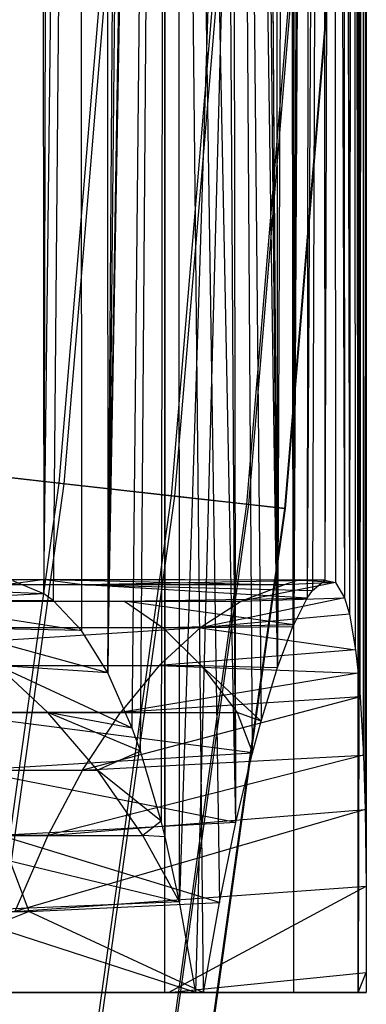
# Model space of a CAD drawing. Extents: x 0.1 to 12.1, y -6 to 6.
# Tile 310 of 334: x 11.892 to 12.06, y -0.906 to -0.429. Entities that reach past the tile are written whole.
import ezdxf

# ---------------------------------------------------------------- set-up
doc = ezdxf.new("R2010")
doc.units = 0
doc.header["$LTSCALE"] = 2.54
doc.layers.get('0').update_dxf_attribs({"linetype": 'CONTINUOUS'})

# ---------------------------------------------------------------- blocks, each defined once
blk = doc.blocks.new('DROPS_COLOR_B-11195_STL')
at = {"color": 0}
for p, q in [((11.96247, 0.89999, 58.02084), (11.98887, -0.8563, 57.86453)), ((11.99686, -0.81756, 57.81157), (11.96247, 0.89999, 58.02084)), ((11.99686, -0.81756, 57.81157), (11.96247, 0.89999, 58.02084)), ((11.96247, -0.90001, 58.02084), (11.96247, 0.89999, 58.02084)), ((11.96247, -0.90001, 58.02084), (11.96247, 0.89999, 58.02084)), ((11.9811, -0.90001, 57.91323), (11.96247, 0.89999, 58.02084)), ((11.9811, -0.90001, 57.91323), (11.96247, 0.89999, 58.02084)), ((11.96247, 0.89999, 58.02084), (11.98887, -0.8563, 57.86453)), ((12.02483, 0.89999, 56.29469), (11.96954, -0.856, 55.90544)), ((12.02483, 0.89999, 56.29469), (11.96954, -0.856, 55.90544)), ((11.97736, -0.90001, 55.95098), (12.02483, 0.89999, 56.29469)), ((11.97736, -0.90001, 55.95098), (12.02483, 0.89999, 56.29469)), ((12.02483, -0.90001, 56.29469), (12.02483, 0.89999, 56.29469)), ((12.02483, -0.90001, 56.29469), (12.02483, 0.89999, 56.29469)), ((12.05609, -0.90001, 56.72679), (12.05995, 0.89999, 56.92)), ((12.05609, -0.90001, 56.72679), (12.05995, 0.89999, 56.92)), ((12.05609, -0.90001, 56.72679), (12.05609, 0.89999, 56.72679)), ((12.05609, -0.90001, 56.72679), (12.05609, 0.89999, 56.72679)), ((11.99686, -0.81756, 57.81157), (11.98631, 0.87, 57.8809)), ((11.99686, -0.81756, 57.81157), (11.98631, 0.87, 57.8809)), ((11.96954, -0.856, 55.90544), (11.96901, 0.85339, 55.90245)), ((11.96954, -0.856, 55.90544), (11.96901, 0.85339, 55.90245)), ((12.05995, 0.85644, 56.96722), (12.05609, -0.90001, 56.72679)), ((12.05995, 0.85644, 56.96722), (12.05609, -0.90001, 56.72679)), ((12.05995, 0.85644, 56.96722), (12.05991, -0.84846, 56.97703)), ((12.05995, 0.85644, 56.96722), (12.05991, -0.84846, 56.97703)), ((12.05995, 0.85644, 56.96722), (12.05998, -0.89024, 56.92977)), ((12.05995, 0.85644, 56.96722), (12.05998, -0.89024, 56.92977)), ((12.01697, -0.7426, 57.66068), (11.99407, 0.83042, 57.83041)), ((11.99407, 0.83042, 57.83041), (12.00902, -0.76856, 57.7239)), ((12.01697, -0.7426, 57.66068), (11.99407, 0.83042, 57.83041)), ((11.99686, -0.81756, 57.81157), (11.99407, 0.83042, 57.83041)), ((11.99686, -0.81756, 57.81157), (11.99407, 0.83042, 57.83041)), ((12.00491, -0.78384, 57.75458), (11.99407, 0.83042, 57.83041)), ((12.00491, -0.78384, 57.75458), (11.99407, 0.83042, 57.83041)), ((11.99407, 0.83042, 57.83041), (12.00902, -0.76856, 57.7239)), ((11.93482, -0.74526, 55.72419), (11.96254, 0.82452, 55.86633)), ((11.93482, -0.74526, 55.72419), (11.96254, 0.82452, 55.86633)), ((11.94657, -0.77192, 55.78223), (11.96254, 0.82452, 55.86633)), ((11.94657, -0.77192, 55.78223), (11.96254, 0.82452, 55.86633)), ((11.95059, -0.78314, 55.80281), (11.96254, 0.82452, 55.86633)), ((11.95059, -0.78314, 55.80281), (11.96254, 0.82452, 55.86633)), ((11.96254, 0.82452, 55.86633), (11.96064, -0.81703, 55.85598)), ((11.96254, 0.82452, 55.86633), (11.96064, -0.81703, 55.85598)), ((11.96253, -0.8245, 55.86628), (11.96254, 0.82452, 55.86633)), ((11.96253, -0.8245, 55.86628), (11.96254, 0.82452, 55.86633)), ((11.93482, -0.74526, 55.72419), (11.96012, 0.81504, 55.85319)), ((11.93482, -0.74526, 55.72419), (11.96012, 0.81504, 55.85319)), ((12.05953, 0.81788, 57.01864), (12.0594, -0.81133, 57.02856)), ((12.05953, 0.81788, 57.01864), (12.0594, -0.81133, 57.02856)), ((12.05953, 0.81788, 57.01864), (12.05991, -0.84846, 56.97703)), ((12.05953, 0.81788, 57.01864), (12.05991, -0.84846, 56.97703)), ((12.00198, 0.79553, 57.77581), (12.01697, -0.7426, 57.66068)), ((12.00198, 0.79553, 57.77581), (12.01697, -0.7426, 57.66068)), ((12.0586, -0.78501, 57.07279), (12.05858, 0.78431, 57.07405)), ((12.0586, -0.78501, 57.07279), (12.05858, 0.78431, 57.07405)), ((11.95005, 0.78155, 55.80002), (11.93482, -0.74526, 55.72419)), ((11.95005, 0.78155, 55.80002), (11.93482, -0.74526, 55.72419)), ((12.00638, 0.77824, 57.74379), (12.01697, -0.7426, 57.66068)), ((12.00638, 0.77824, 57.74379), (12.01697, -0.7426, 57.66068)), ((12.01697, -0.7426, 57.66068), (12.00747, 0.77415, 57.7356)), ((12.01697, -0.7426, 57.66068), (12.00747, 0.77415, 57.7356)), ((11.93482, -0.74526, 55.72419), (11.94559, 0.76934, 55.77727)), ((11.93482, -0.74526, 55.72419), (11.94559, 0.76934, 55.77727)), ((12.0561, -0.74538, 57.15975), (12.05798, 0.77141, 57.09915)), ((12.0561, -0.74538, 57.15975), (12.05798, 0.77141, 57.09915)), ((12.05706, -0.75675, 57.13129), (12.05798, 0.77141, 57.09915)), ((12.05706, -0.75675, 57.13129), (12.05798, 0.77141, 57.09915)), ((12.05798, 0.77141, 57.09915), (12.0586, -0.78501, 57.07279)), ((12.05798, 0.77141, 57.09915), (12.0586, -0.78501, 57.07279)), ((12.01532, 0.74758, 57.67428), (12.01697, -0.7426, 57.66068)), ((12.01532, 0.74758, 57.67428), (12.01697, -0.7426, 57.66068)), ((12.0561, -0.74538, 57.15975), (12.05606, 0.745, 57.16074)), ((12.0561, -0.74538, 57.15975), (12.05606, 0.745, 57.16074)), ((11.93389, 0.74346, 55.7197), (11.93482, -0.74526, 55.72419)), ((11.93389, 0.74346, 55.7197), (11.93482, -0.74526, 55.72419)), ((12.02281, 0.7267, 57.61036), (12.01697, -0.7426, 57.66068)), ((12.02281, 0.7267, 57.61036), (12.01697, -0.7426, 57.66068)), ((12.02281, 0.7267, 57.61036), (12.02447, -0.72275, 57.5954)), ((12.02281, 0.7267, 57.61036), (12.02447, -0.72275, 57.5954)), ((12.05341, 0.72462, 57.22459), (12.05182, -0.71686, 57.25659)), ((12.05341, 0.72462, 57.22459), (12.05182, -0.71686, 57.25659)), ((12.05482, -0.73401, 57.19261), (12.05341, 0.72462, 57.22459)), ((12.05482, -0.73401, 57.19261), (12.05341, 0.72462, 57.22459)), ((12.0561, -0.74538, 57.15975), (12.05341, 0.72462, 57.22459)), ((12.0561, -0.74538, 57.15975), (12.05341, 0.72462, 57.22459)), ((11.90375, -0.70694, 55.58305), (11.92111, 0.72343, 55.65991)), ((11.90375, -0.70694, 55.58305), (11.92111, 0.72343, 55.65991)), ((11.92111, 0.72343, 55.65991), (11.90833, -0.71024, 55.60286)), ((11.92111, 0.72343, 55.65991), (11.90833, -0.71024, 55.60286)), ((11.92111, 0.72343, 55.65991), (11.92208, -0.7247, 55.66432)), ((11.92111, 0.72343, 55.65991), (11.92208, -0.7247, 55.66432)), ((12.02481, 0.72194, 57.59225), (12.02447, -0.72275, 57.5954)), ((12.02481, 0.72194, 57.59225), (12.02447, -0.72275, 57.5954)), ((12.02481, 0.72194, 57.59225), (12.02482, -0.72193, 57.59214)), ((12.02481, 0.72194, 57.59225), (12.02482, -0.72193, 57.59214)), ((12.02986, 0.71162, 57.544), (12.02482, -0.72193, 57.59214)), ((12.02986, 0.71162, 57.544), (12.02482, -0.72193, 57.59214)), ((12.04995, 0.71026, 57.2905), (12.05182, -0.71686, 57.25659)), ((12.04995, 0.71026, 57.2905), (12.05182, -0.71686, 57.25659)), ((11.90275, 0.70629, 55.57875), (11.90375, -0.70694, 55.58305)), ((11.90275, 0.70629, 55.57875), (11.90375, -0.70694, 55.58305)), ((11.90723, 0.70937, 55.59808), (11.90375, -0.70694, 55.58305)), ((11.90723, 0.70937, 55.59808), (11.90375, -0.70694, 55.58305)), ((12.03273, 0.70699, 57.51483), (12.02482, -0.72193, 57.59214)), ((12.03273, 0.70699, 57.51483), (12.02482, -0.72193, 57.59214)), ((12.03273, 0.70699, 57.51483), (12.03142, -0.709, 57.52834)), ((12.03273, 0.70699, 57.51483), (12.03142, -0.709, 57.52834)), ((12.04883, 0.70732, 57.30938), (12.05182, -0.71686, 57.25659)), ((12.04883, 0.70732, 57.30938), (12.05182, -0.71686, 57.25659)), ((12.04883, 0.70732, 57.30938), (12.04946, -0.70891, 57.29893)), ((12.04883, 0.70732, 57.30938), (12.04946, -0.70891, 57.29893)), ((12.03887, 0.70074, 57.44654), (12.03142, -0.709, 57.52834)), ((12.03887, 0.70074, 57.44654), (12.03142, -0.709, 57.52834)), ((12.03887, 0.70074, 57.44654), (12.03389, -0.70541, 57.5025)), ((12.03887, 0.70074, 57.44654), (12.03389, -0.70541, 57.5025)), ((12.03887, 0.70074, 57.44654), (12.0399, -0.70031, 57.43413)), ((12.03887, 0.70074, 57.44654), (12.0399, -0.70031, 57.43413)), ((12.04424, 0.70083, 57.37797), (12.0399, -0.70031, 57.43413)), ((12.04424, 0.70083, 57.37797), (12.0399, -0.70031, 57.43413)), ((12.04424, 0.70083, 57.37797), (12.04946, -0.70891, 57.29893)), ((12.04424, 0.70083, 57.37797), (12.04946, -0.70891, 57.29893)), ((12.04424, 0.70083, 57.37797), (12.04508, -0.7015, 57.36622)), ((12.04424, 0.70083, 57.37797), (12.04508, -0.7015, 57.36622)), ((11.76667, -0.70001, 57.51403), (11.90447, -0.70001, 57.46561)), ((11.76667, -0.70001, 57.51403), (11.90447, -0.70001, 57.46561)), ((11.90447, -0.70001, 57.46561), (11.8852, -0.70263, 57.41304)), ((11.90447, -0.70001, 57.46561), (11.8852, -0.70263, 57.41304)), ((12.0399, -0.70031, 57.43413), (11.90447, -0.70001, 57.46561)), ((11.90447, -0.70001, 57.46561), (12.02745, -0.7001, 57.40737)), ((11.90447, -0.70001, 57.46561), (11.92374, -0.70263, 57.51818)), ((11.90447, -0.70001, 57.46561), (11.92374, -0.70263, 57.51818)), ((12.0399, -0.70031, 57.43413), (11.90447, -0.70001, 57.46561)), ((11.90447, -0.70001, 57.46561), (12.02745, -0.7001, 57.40737)), ((11.90447, -0.70001, 57.46561), (12.02018, -0.70263, 57.3614)), ((11.90447, -0.70001, 57.46561), (12.02018, -0.70263, 57.3614)), ((12.0399, -0.70031, 57.43413), (11.92374, -0.70263, 57.51818)), ((12.0399, -0.70031, 57.43413), (11.92374, -0.70263, 57.51818)), ((12.02745, -0.7001, 57.40737), (12.02018, -0.70263, 57.3614)), ((12.02745, -0.7001, 57.40737), (12.02018, -0.70263, 57.3614)), ((12.0399, -0.70031, 57.43413), (12.02745, -0.7001, 57.40737)), ((12.02745, -0.7001, 57.40737), (12.04508, -0.7015, 57.36622)), ((12.0399, -0.70031, 57.43413), (12.02745, -0.7001, 57.40737)), ((12.02745, -0.7001, 57.40737), (12.04508, -0.7015, 57.36622)), ((12.03389, -0.70541, 57.5025), (12.0399, -0.70031, 57.43413)), ((12.03389, -0.70541, 57.5025), (12.0399, -0.70031, 57.43413)), ((12.0399, -0.70031, 57.43413), (12.04508, -0.7015, 57.36622)), ((12.0399, -0.70031, 57.43413), (12.04508, -0.7015, 57.36622)), ((11.92374, -0.70263, 57.51818), (11.78449, -0.70263, 57.5671)), ((11.92374, -0.70263, 57.51818), (11.78449, -0.70263, 57.5671)), ((11.90375, -0.70694, 55.58305), (11.80205, -0.70263, 55.6009)), ((11.90375, -0.70694, 55.58305), (11.80205, -0.70263, 55.6009)), ((12.02018, -0.70263, 57.3614), (11.8852, -0.70263, 57.41304)), ((12.02018, -0.70263, 57.3614), (11.8852, -0.70263, 57.41304)), ((11.90375, -0.70694, 55.58305), (11.88877, -0.70072, 55.52024)), ((11.90375, -0.70694, 55.58305), (11.88877, -0.70072, 55.52024)), ((11.92374, -0.70263, 57.51818), (12.03389, -0.70541, 57.5025)), ((12.03142, -0.709, 57.52834), (11.92374, -0.70263, 57.51818)), ((11.92374, -0.70263, 57.51818), (12.03389, -0.70541, 57.5025)), ((12.03142, -0.709, 57.52834), (11.92374, -0.70263, 57.51818)), ((12.04508, -0.7015, 57.36622), (11.99956, -0.7105, 57.30961)), ((12.04508, -0.7015, 57.36622), (11.99956, -0.7105, 57.30961)), ((12.02018, -0.70263, 57.3614), (11.99956, -0.7105, 57.30961)), ((12.02018, -0.70263, 57.3614), (11.99956, -0.7105, 57.30961)), ((12.04508, -0.7015, 57.36622), (12.02018, -0.70263, 57.3614)), ((12.04508, -0.7015, 57.36622), (12.02018, -0.70263, 57.3614)), ((12.03142, -0.709, 57.52834), (12.03389, -0.70541, 57.5025)), ((12.03142, -0.709, 57.52834), (12.03389, -0.70541, 57.5025)), ((12.04508, -0.7015, 57.36622), (12.04946, -0.70891, 57.29893)), ((12.04508, -0.7015, 57.36622), (12.04946, -0.70891, 57.29893)), ((11.90375, -0.70694, 55.58305), (11.82904, -0.7105, 55.64967)), ((11.90375, -0.70694, 55.58305), (11.82904, -0.7105, 55.64967)), ((11.90833, -0.71024, 55.60286), (11.90375, -0.70694, 55.58305)), ((11.90833, -0.71024, 55.60286), (11.90375, -0.70694, 55.58305)), ((11.94293, -0.7105, 57.57051), (12.03142, -0.709, 57.52834)), ((11.94293, -0.7105, 57.57051), (12.03142, -0.709, 57.52834)), ((12.04946, -0.70891, 57.29893), (11.97948, -0.72343, 57.25918)), ((12.04946, -0.70891, 57.29893), (11.97948, -0.72343, 57.25918)), ((11.99956, -0.7105, 57.30961), (12.04946, -0.70891, 57.29893)), ((11.99956, -0.7105, 57.30961), (12.04946, -0.70891, 57.29893)), ((12.02482, -0.72193, 57.59214), (12.03142, -0.709, 57.52834)), ((12.02482, -0.72193, 57.59214), (12.03142, -0.709, 57.52834)), ((12.04946, -0.70891, 57.29893), (12.05182, -0.71686, 57.25659)), ((12.04946, -0.70891, 57.29893), (12.05182, -0.71686, 57.25659)), ((11.80222, -0.7105, 57.61995), (11.94293, -0.7105, 57.57051)), ((11.80222, -0.7105, 57.61995), (11.94293, -0.7105, 57.57051)), ((11.90833, -0.71024, 55.60286), (11.82904, -0.7105, 55.64967)), ((11.90833, -0.71024, 55.60286), (11.82904, -0.7105, 55.64967)), ((11.82904, -0.7105, 55.64967), (11.92208, -0.7247, 55.66432)), ((11.82904, -0.7105, 55.64967), (11.92208, -0.7247, 55.66432)), ((11.86602, -0.7105, 57.36071), (11.99956, -0.7105, 57.30961)), ((11.86602, -0.7105, 57.36071), (11.99956, -0.7105, 57.30961)), ((11.92208, -0.7247, 55.66432), (11.90833, -0.71024, 55.60286)), ((11.92208, -0.7247, 55.66432), (11.90833, -0.71024, 55.60286)), ((12.02482, -0.72193, 57.59214), (11.94293, -0.7105, 57.57051)), ((11.94293, -0.7105, 57.57051), (11.96161, -0.72343, 57.62148)), ((11.94293, -0.7105, 57.57051), (11.96161, -0.72343, 57.62148)), ((12.02482, -0.72193, 57.59214), (11.94293, -0.7105, 57.57051)), ((11.99956, -0.7105, 57.30961), (11.97948, -0.72343, 57.25918)), ((11.99956, -0.7105, 57.30961), (11.97948, -0.72343, 57.25918)), ((12.05182, -0.71686, 57.25659), (11.97948, -0.72343, 57.25918)), ((12.05182, -0.71686, 57.25659), (11.97948, -0.72343, 57.25918)), ((12.05182, -0.71686, 57.25659), (12.05482, -0.73401, 57.19261)), ((12.05182, -0.71686, 57.25659), (12.05482, -0.73401, 57.19261)), ((11.97948, -0.72343, 57.25918), (11.69681, -0.74162, 57.30588)), ((11.97948, -0.72343, 57.25918), (11.69681, -0.74162, 57.30588)), ((11.96161, -0.72343, 57.62148), (11.8195, -0.72343, 57.67141)), ((11.96161, -0.72343, 57.62148), (11.8195, -0.72343, 57.67141)), ((11.97948, -0.72343, 57.25918), (11.84733, -0.72343, 57.30974)), ((11.97948, -0.72343, 57.25918), (11.84733, -0.72343, 57.30974)), ((11.92208, -0.7247, 55.66432), (11.85533, -0.72343, 55.69717)), ((11.92208, -0.7247, 55.66432), (11.85533, -0.72343, 55.69717)), ((11.93482, -0.74526, 55.72419), (11.85533, -0.72343, 55.69717)), ((11.93482, -0.74526, 55.72419), (11.85533, -0.72343, 55.69717)), ((11.97948, -0.72343, 57.25918), (11.95967, -0.74162, 57.20944)), ((11.97948, -0.72343, 57.25918), (11.95967, -0.74162, 57.20944)), ((12.02482, -0.72193, 57.59214), (11.96161, -0.72343, 57.62148)), ((12.02482, -0.72193, 57.59214), (11.96161, -0.72343, 57.62148)), ((11.96161, -0.72343, 57.62148), (12.02447, -0.72275, 57.5954)), ((11.96161, -0.72343, 57.62148), (12.02447, -0.72275, 57.5954)), ((11.98004, -0.74162, 57.67175), (11.96161, -0.72343, 57.62148)), ((11.98004, -0.74162, 57.67175), (11.96161, -0.72343, 57.62148)), ((11.97948, -0.72343, 57.25918), (12.05482, -0.73401, 57.19261)), ((11.97948, -0.72343, 57.25918), (12.05482, -0.73401, 57.19261)), ((12.01697, -0.7426, 57.66068), (12.02447, -0.72275, 57.5954)), ((12.01697, -0.7426, 57.66068), (12.02447, -0.72275, 57.5954)), ((12.02447, -0.72275, 57.5954), (12.02482, -0.72193, 57.59214)), ((12.02447, -0.72275, 57.5954), (12.02482, -0.72193, 57.59214)), ((11.93482, -0.74526, 55.72419), (11.92208, -0.7247, 55.66432)), ((11.93482, -0.74526, 55.72419), (11.92208, -0.7247, 55.66432)), ((12.05482, -0.73401, 57.19261), (11.95967, -0.74162, 57.20944)), ((12.05482, -0.73401, 57.19261), (11.95967, -0.74162, 57.20944)), ((12.05482, -0.73401, 57.19261), (12.0561, -0.74538, 57.15975)), ((12.05482, -0.73401, 57.19261), (12.0561, -0.74538, 57.15975)), ((11.69681, -0.74162, 57.30588), (11.95967, -0.74162, 57.20944)), ((11.69681, -0.74162, 57.30588), (11.95967, -0.74162, 57.20944)), ((11.83653, -0.74162, 57.72217), (11.98004, -0.74162, 57.67175)), ((11.83653, -0.74162, 57.72217), (11.98004, -0.74162, 57.67175)), ((11.93482, -0.74526, 55.72419), (11.88125, -0.74162, 55.74401)), ((11.93482, -0.74526, 55.72419), (11.88125, -0.74162, 55.74401)), ((11.94657, -0.77192, 55.78223), (11.88125, -0.74162, 55.74401)), ((11.94657, -0.77192, 55.78223), (11.88125, -0.74162, 55.74401)), ((11.9058, -0.76432, 55.78838), (11.88125, -0.74162, 55.74401)), ((11.9058, -0.76432, 55.78838), (11.88125, -0.74162, 55.74401)), ((11.95967, -0.74162, 57.20944), (11.94091, -0.76432, 57.16233)), ((11.95967, -0.74162, 57.20944), (11.94091, -0.76432, 57.16233)), ((11.95967, -0.74162, 57.20944), (12.0561, -0.74538, 57.15975)), ((11.95967, -0.74162, 57.20944), (12.0561, -0.74538, 57.15975)), ((11.98004, -0.74162, 57.67175), (12.01697, -0.7426, 57.66068)), ((12.00902, -0.76856, 57.7239), (11.98004, -0.74162, 57.67175)), ((11.98004, -0.74162, 57.67175), (12.01697, -0.7426, 57.66068)), ((11.98004, -0.74162, 57.67175), (11.99749, -0.76432, 57.71935)), ((11.98004, -0.74162, 57.67175), (11.99749, -0.76432, 57.71935)), ((12.00902, -0.76856, 57.7239), (11.98004, -0.74162, 57.67175)), ((12.00902, -0.76856, 57.7239), (12.01697, -0.7426, 57.66068)), ((12.00902, -0.76856, 57.7239), (12.01697, -0.7426, 57.66068)), ((11.94657, -0.77192, 55.78223), (11.93482, -0.74526, 55.72419)), ((11.94657, -0.77192, 55.78223), (11.93482, -0.74526, 55.72419)), ((12.0561, -0.74538, 57.15975), (11.94091, -0.76432, 57.16233)), ((12.0561, -0.74538, 57.15975), (11.94091, -0.76432, 57.16233)), ((12.0561, -0.74538, 57.15975), (12.05706, -0.75675, 57.13129)), ((12.0561, -0.74538, 57.15975), (12.05706, -0.75675, 57.13129)), ((12.05706, -0.75675, 57.13129), (11.92262, -0.79228, 57.11639)), ((12.05706, -0.75675, 57.13129), (11.92262, -0.79228, 57.11639)), ((12.05706, -0.75675, 57.13129), (11.94091, -0.76432, 57.16233)), ((12.05706, -0.75675, 57.13129), (11.94091, -0.76432, 57.16233)), ((12.05706, -0.75675, 57.13129), (12.0586, -0.78501, 57.07279)), ((12.05706, -0.75675, 57.13129), (12.0586, -0.78501, 57.07279)), ((11.94091, -0.76432, 57.16233), (11.68068, -0.76432, 57.25781)), ((11.94091, -0.76432, 57.16233), (11.68068, -0.76432, 57.25781)), ((11.79344, -0.76432, 55.84811), (11.9058, -0.76432, 55.78838)), ((11.79344, -0.76432, 55.84811), (11.9058, -0.76432, 55.78838)), ((11.85267, -0.76432, 57.77024), (11.99749, -0.76432, 57.71935)), ((12.00491, -0.78384, 57.75458), (11.85267, -0.76432, 57.77024)), ((11.85267, -0.76432, 57.77024), (11.99749, -0.76432, 57.71935)), ((12.00491, -0.78384, 57.75458), (11.85267, -0.76432, 57.77024)), ((11.94657, -0.77192, 55.78223), (11.9058, -0.76432, 55.78838)), ((11.94657, -0.77192, 55.78223), (11.9058, -0.76432, 55.78838)), ((11.95059, -0.78314, 55.80281), (11.9058, -0.76432, 55.78838)), ((11.95059, -0.78314, 55.80281), (11.9058, -0.76432, 55.78838)), ((11.92974, -0.79228, 55.83165), (11.9058, -0.76432, 55.78838)), ((11.92974, -0.79228, 55.83165), (11.9058, -0.76432, 55.78838)), ((11.92262, -0.79228, 57.11639), (11.94091, -0.76432, 57.16233)), ((11.92262, -0.79228, 57.11639), (11.94091, -0.76432, 57.16233)), ((11.99749, -0.76432, 57.71935), (12.00491, -0.78384, 57.75458)), ((12.00902, -0.76856, 57.7239), (11.99749, -0.76432, 57.71935)), ((12.00902, -0.76856, 57.7239), (11.99749, -0.76432, 57.71935)), ((11.99749, -0.76432, 57.71935), (12.00491, -0.78384, 57.75458)), ((11.95059, -0.78314, 55.80281), (11.94657, -0.77192, 55.78223)), ((11.95059, -0.78314, 55.80281), (11.94657, -0.77192, 55.78223)), ((12.00491, -0.78384, 57.75458), (12.00902, -0.76856, 57.7239)), ((12.00491, -0.78384, 57.75458), (12.00902, -0.76856, 57.7239)), ((11.8684, -0.79228, 57.81712), (12.00491, -0.78384, 57.75458)), ((11.8684, -0.79228, 57.81712), (12.00491, -0.78384, 57.75458)), ((12.0586, -0.78501, 57.07279), (11.90583, -0.82387, 57.07422)), ((12.0586, -0.78501, 57.07279), (11.90583, -0.82387, 57.07422)), ((11.92262, -0.79228, 57.11639), (12.0586, -0.78501, 57.07279)), ((11.92262, -0.79228, 57.11639), (12.0586, -0.78501, 57.07279)), ((11.95059, -0.78314, 55.80281), (11.92974, -0.79228, 55.83165)), ((11.95059, -0.78314, 55.80281), (11.92974, -0.79228, 55.83165)), ((11.96064, -0.81703, 55.85598), (11.95059, -0.78314, 55.80281)), ((11.96064, -0.81703, 55.85598), (11.95059, -0.78314, 55.80281)), ((11.99686, -0.81756, 57.81157), (12.00491, -0.78384, 57.75458)), ((11.99686, -0.81756, 57.81157), (12.00491, -0.78384, 57.75458)), ((12.0586, -0.78501, 57.07279), (12.0594, -0.81133, 57.02856)), ((12.0586, -0.78501, 57.07279), (12.0594, -0.81133, 57.02856)), ((11.66495, -0.79228, 57.21093), (11.92262, -0.79228, 57.11639)), ((11.66495, -0.79228, 57.21093), (11.92262, -0.79228, 57.11639)), ((11.81591, -0.79228, 55.89216), (11.92974, -0.79228, 55.83165)), ((11.81591, -0.79228, 55.89216), (11.92974, -0.79228, 55.83165)), ((11.99686, -0.81756, 57.81157), (11.8684, -0.79228, 57.81712)), ((11.99686, -0.81756, 57.81157), (11.8684, -0.79228, 57.81712)), ((11.92262, -0.79228, 57.11639), (11.90583, -0.82387, 57.07422)), ((11.92262, -0.79228, 57.11639), (11.90583, -0.82387, 57.07422)), ((11.96064, -0.81703, 55.85598), (11.92974, -0.79228, 55.83165)), ((11.96064, -0.81703, 55.85598), (11.92974, -0.79228, 55.83165)), ((11.95172, -0.82387, 55.87136), (11.92974, -0.79228, 55.83165)), ((11.95172, -0.82387, 55.87136), (11.92974, -0.79228, 55.83165)), ((12.0594, -0.81133, 57.02856), (11.88971, -0.86072, 57.03373)), ((12.0594, -0.81133, 57.02856), (11.88971, -0.86072, 57.03373)), ((11.90583, -0.82387, 57.07422), (12.0594, -0.81133, 57.02856)), ((11.90583, -0.82387, 57.07422), (12.0594, -0.81133, 57.02856)), ((12.0594, -0.81133, 57.02856), (12.05991, -0.84846, 56.97703)), ((12.0594, -0.81133, 57.02856), (12.05991, -0.84846, 56.97703)), ((11.99686, -0.81756, 57.81157), (11.88284, -0.82387, 57.86014)), ((11.99686, -0.81756, 57.81157), (11.88284, -0.82387, 57.86014)), ((11.96064, -0.81703, 55.85598), (11.95172, -0.82387, 55.87136)), ((11.96064, -0.81703, 55.85598), (11.95172, -0.82387, 55.87136)), ((11.96253, -0.8245, 55.86628), (11.96064, -0.81703, 55.85598)), ((11.96253, -0.8245, 55.86628), (11.96064, -0.81703, 55.85598)), ((11.98887, -0.8563, 57.86453), (11.99686, -0.81756, 57.81157)), ((11.98887, -0.8563, 57.86453), (11.99686, -0.81756, 57.81157)), ((11.90583, -0.82387, 57.07422), (11.65051, -0.82387, 57.1679)), ((11.90583, -0.82387, 57.07422), (11.65051, -0.82387, 57.1679)), ((11.83653, -0.82387, 55.93259), (11.96954, -0.856, 55.90544)), ((11.83653, -0.82387, 55.93259), (11.96954, -0.856, 55.90544)), ((11.83653, -0.82387, 55.93259), (11.95172, -0.82387, 55.87136)), ((11.83653, -0.82387, 55.93259), (11.95172, -0.82387, 55.87136)), ((11.98887, -0.8563, 57.86453), (11.88284, -0.82387, 57.86014)), ((11.89671, -0.86072, 57.90147), (11.88284, -0.82387, 57.86014)), ((11.98887, -0.8563, 57.86453), (11.88284, -0.82387, 57.86014)), ((11.89671, -0.86072, 57.90147), (11.88284, -0.82387, 57.86014)), ((11.90583, -0.82387, 57.07422), (11.88971, -0.86072, 57.03373)), ((11.90583, -0.82387, 57.07422), (11.88971, -0.86072, 57.03373)), ((11.96253, -0.8245, 55.86628), (11.95172, -0.82387, 55.87136)), ((11.96954, -0.856, 55.90544), (11.95172, -0.82387, 55.87136)), ((11.96253, -0.8245, 55.86628), (11.95172, -0.82387, 55.87136)), ((11.96954, -0.856, 55.90544), (11.95172, -0.82387, 55.87136)), ((11.96954, -0.856, 55.90544), (11.96253, -0.8245, 55.86628)), ((11.96954, -0.856, 55.90544), (11.96253, -0.8245, 55.86628)), ((11.88971, -0.86072, 57.03373), (12.05991, -0.84846, 56.97703)), ((11.88971, -0.86072, 57.03373), (12.05991, -0.84846, 56.97703)), ((11.96421, -0.90001, 56.96156), (12.05991, -0.84846, 56.97703)), ((11.96421, -0.90001, 56.96156), (12.05991, -0.84846, 56.97703)), ((12.05991, -0.84846, 56.97703), (12.05998, -0.89024, 56.92977)), ((12.05991, -0.84846, 56.97703), (12.05998, -0.89024, 56.92977)), ((11.96954, -0.856, 55.90544), (11.85634, -0.86072, 55.97142)), ((11.96954, -0.856, 55.90544), (11.85634, -0.86072, 55.97142)), ((11.89671, -0.86072, 57.90147), (11.98887, -0.8563, 57.86453)), ((11.89671, -0.86072, 57.90147), (11.98887, -0.8563, 57.86453)), ((11.97736, -0.90001, 55.95098), (11.96954, -0.856, 55.90544)), ((11.97736, -0.90001, 55.95098), (11.96954, -0.856, 55.90544)), ((11.9811, -0.90001, 57.91323), (11.98887, -0.8563, 57.86453)), ((11.9811, -0.90001, 57.91323), (11.98887, -0.8563, 57.86453)), ((11.74715, -0.86072, 57.94943), (11.89671, -0.86072, 57.90147)), ((11.74715, -0.86072, 57.94943), (11.89671, -0.86072, 57.90147)), ((11.89671, -0.86072, 57.90147), (11.79916, -0.90001, 57.97366)), ((11.89671, -0.86072, 57.90147), (11.79916, -0.90001, 57.97366)), ((11.97736, -0.90001, 55.95098), (11.85634, -0.86072, 55.97142)), ((11.97736, -0.90001, 55.95098), (11.85634, -0.86072, 55.97142)), ((11.89671, -0.86072, 57.90147), (11.9811, -0.90001, 57.91323)), ((11.89671, -0.86072, 57.90147), (11.9811, -0.90001, 57.91323)), ((11.96421, -0.90001, 56.96156), (12.05998, -0.89024, 56.92977)), ((11.96421, -0.90001, 56.96156), (12.05998, -0.89024, 56.92977)), ((12.05609, -0.90001, 56.72679), (12.05998, -0.89024, 56.92977)), ((12.05609, -0.90001, 56.72679), (12.05998, -0.89024, 56.92977)), ((12.05998, -0.89024, 56.92977), (12.05995, -0.90001, 56.92)), ((12.05998, -0.89024, 56.92977), (12.05995, -0.90001, 56.92)), ((11.79916, -0.90001, 57.97366), (11.9811, -0.90001, 57.91323)), ((11.79916, -0.90001, 57.97366), (11.9811, -0.90001, 57.91323)), ((11.83612, -0.90001, 56.02473), (11.97736, -0.90001, 55.95098)), ((11.83612, -0.90001, 56.02473), (11.97736, -0.90001, 55.95098)), ((11.86934, -0.90001, 58.44394), (11.96247, -0.90001, 58.02084)), ((11.86934, -0.90001, 58.44394), (11.96247, -0.90001, 58.02084)), ((11.96421, -0.90001, 56.96156), (11.87546, -0.90001, 56.99794)), ((11.96421, -0.90001, 56.96156), (11.87546, -0.90001, 56.99794)), ((11.96247, -0.90001, 58.02084), (11.9811, -0.90001, 57.91323)), ((11.96247, -0.90001, 58.02084), (11.9811, -0.90001, 57.91323)), ((12.05995, -0.90001, 56.92), (11.96421, -0.90001, 56.96156)), ((12.05995, -0.90001, 56.92), (11.96421, -0.90001, 56.96156)), ((11.97736, -0.90001, 55.95098), (12.02483, -0.90001, 56.29469)), ((11.97736, -0.90001, 55.95098), (12.02483, -0.90001, 56.29469)), ((12.02483, -0.90001, 56.29469), (12.05609, -0.90001, 56.72679)), ((12.02483, -0.90001, 56.29469), (12.05609, -0.90001, 56.72679)), ((12.05609, -0.90001, 56.72679), (12.05995, -0.90001, 56.92)), ((12.05609, -0.90001, 56.72679), (12.05995, -0.90001, 56.92))]:
    blk.add_line(p, q, dxfattribs=at)
blk = doc.blocks.new('GROUP_1')
at = {"color": 0}
for p, q in [((11.8513, 5.34391, 4.84441), (11.87857, 5.67011, 4.84441)), ((11.8513, 5.34391, 4.84441), (11.87857, 5.67011, 4.84441)), ((11.85365, 5.34365, 7.14345), (11.88093, 5.66998, 7.14345)), ((11.85365, 5.34365, 7.14345), (11.88093, 5.66998, 7.14345)), ((11.90565, 5.33784, 5.17029), (11.93317, 5.66707, 5.17029)), ((11.90565, 5.33784, 5.17029), (11.93317, 5.66707, 5.17029)), ((11.90733, 5.33766, 6.81746), (11.93487, 5.66697, 6.81746)), ((11.90733, 5.33766, 6.81746), (11.93487, 5.66697, 6.81746)), ((11.94209, 5.33377, 5.49869), (11.96978, 5.66503, 5.49869)), ((11.94209, 5.33377, 5.49869), (11.96978, 5.66503, 5.49869)), ((11.9431, 5.33366, 6.48899), (11.9708, 5.66497, 6.48899)), ((11.9431, 5.33366, 6.48899), (11.9708, 5.66497, 6.48899)), ((11.9605, 5.33172, 5.8286), (11.98828, 5.664, 5.8286)), ((11.9605, 5.33172, 5.8286), (11.98828, 5.664, 5.8286)), ((11.96084, 5.33168, 6.15904), (11.98862, 5.66398, 6.15904)), ((11.96084, 5.33168, 6.15904), (11.98862, 5.66398, 6.15904)), ((11.7792, 5.35196, 4.52204), (11.8513, 5.34391, 4.84441)), ((11.7792, 5.35196, 4.52204), (11.8513, 5.34391, 4.84441)), ((11.85365, 5.34365, 7.14345), (11.78222, 5.35163, 7.46597)), ((11.85365, 5.34365, 7.14345), (11.78222, 5.35163, 7.46597)), ((11.80594, 5.01974, 4.84441), (11.8513, 5.34391, 4.84441)), ((11.80594, 5.01974, 4.84441), (11.8513, 5.34391, 4.84441)), ((11.80828, 5.01934, 7.14345), (11.85365, 5.34365, 7.14345)), ((11.80828, 5.01934, 7.14345), (11.85365, 5.34365, 7.14345)), ((11.8513, 5.34391, 4.84441), (11.90565, 5.33784, 5.17029)), ((11.8513, 5.34391, 4.84441), (11.90565, 5.33784, 5.17029)), ((11.90733, 5.33766, 6.81746), (11.85365, 5.34365, 7.14345)), ((11.90733, 5.33766, 6.81746), (11.85365, 5.34365, 7.14345)), ((11.85987, 5.01066, 5.17029), (11.90565, 5.33784, 5.17029)), ((11.85987, 5.01066, 5.17029), (11.90565, 5.33784, 5.17029)), ((11.86155, 5.01038, 6.81746), (11.90733, 5.33766, 6.81746)), ((11.86155, 5.01038, 6.81746), (11.90733, 5.33766, 6.81746)), ((11.89603, 5.00457, 5.49869), (11.94209, 5.33377, 5.49869)), ((11.89603, 5.00457, 5.49869), (11.94209, 5.33377, 5.49869)), ((11.89703, 5.0044, 6.48899), (11.9431, 5.33366, 6.48899)), ((11.89703, 5.0044, 6.48899), (11.9431, 5.33366, 6.48899)), ((11.90565, 5.33784, 5.17029), (11.94209, 5.33377, 5.49869)), ((11.90565, 5.33784, 5.17029), (11.94209, 5.33377, 5.49869)), ((11.9431, 5.33366, 6.48899), (11.90733, 5.33766, 6.81746)), ((11.9431, 5.33366, 6.48899), (11.90733, 5.33766, 6.81746)), ((11.94209, 5.33377, 5.49869), (11.9605, 5.33172, 5.8286)), ((11.94209, 5.33377, 5.49869), (11.9605, 5.33172, 5.8286)), ((11.96084, 5.33168, 6.15904), (11.9431, 5.33366, 6.48899)), ((11.96084, 5.33168, 6.15904), (11.9431, 5.33366, 6.48899)), ((11.9143, 5.00149, 5.8286), (11.9605, 5.33172, 5.8286)), ((11.9143, 5.00149, 5.8286), (11.9605, 5.33172, 5.8286)), ((11.91464, 5.00144, 6.15904), (11.96084, 5.33168, 6.15904)), ((11.91464, 5.00144, 6.15904), (11.96084, 5.33168, 6.15904)), ((11.9605, 5.33172, 5.8286), (11.96084, 5.33168, 6.15904)), ((11.9605, 5.33172, 5.8286), (11.96084, 5.33168, 6.15904))]:
    blk.add_line(p, q, dxfattribs=at)
blk.add_blockref('DROPS_COLOR_B-11195_STL', (-0.06, 5.99731, -1.7), dxfattribs=at)

msp = doc.modelspace()

# ---------------------------------------------------------------- block references
at = {"color": 0}
msp.add_blockref('GROUP_1', (0.06, -5.99731, 1.7), dxfattribs=at)

doc.saveas('drawing.dxf')
